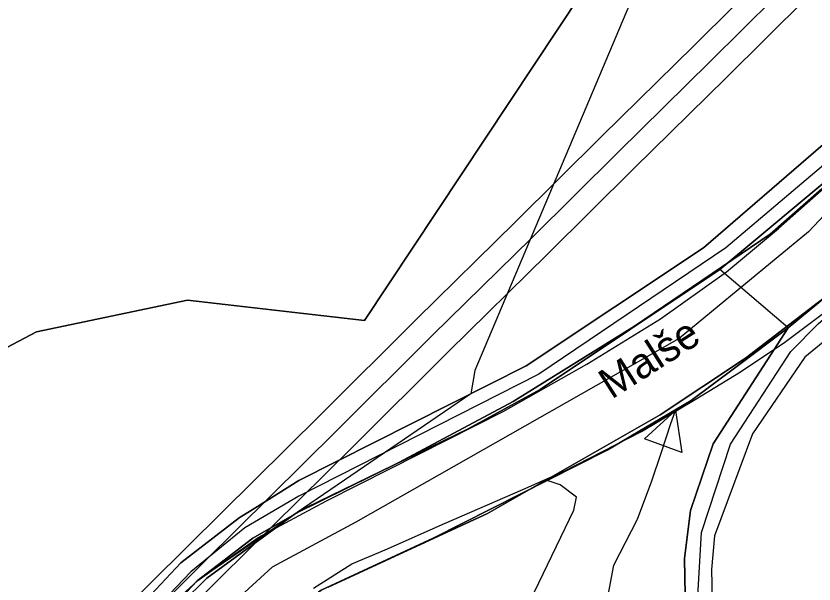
# Model space of a CAD drawing. Extents: x -758499 to -754160, y -1175205 to -1172032.
# Drawn here: x -756530.3 to -756267, y -1173788.4 to -1173601 of the extents above; entities that cross this region are included whole.
import ezdxf

# ---------------------------------------------------------------- set-up
doc = ezdxf.new("R2010")
doc.units = 0
for name, color, linetype in [('A012_RegLidArch_p', 7, 'Continuous'), ('A041_BPEJ_p', 7, 'Continuous'), ('A068_Vodovod_l', 7, 'Continuous'), ('D cyklocesty NÁVRH', 7, 'Continuous'), ('HRANICE změn v krajině', 7, 'Continuous'), ('LIMITY OP vodovodu', 7, 'Continuous'), ('NÁVRH NZt zeměděl-trvalý travní porost', 7, 'Continuous'), ('PLOCHY NS smíšené nezastavěného území', 7, 'Continuous'), ('PLOCHY NZo zemědělské-orná půda', 7, 'Continuous'), ('PLOCHY PV prostranství veřejné', 7, 'Continuous'), ('PLOCHY VV vodní a vodohospodářské', 7, 'Continuous'), ('protipovodňová opatření- obnova ramene NÁVRH', 7, 'Continuous'), ('protipovodňová opatření- příkop NÁVRH', 7, 'Continuous'), ('VPO RO retenční opatření - plochy', 7, 'Continuous'), ('vrstevnice', 7, 'Continuous'), ('VV názvy vod_toků', 7, 'Continuous'), ('ÚSES LBC jako součást RBK', 7, 'Continuous'), ('ÚSES NBK funkční', 7, 'Continuous')]:
    doc.layers.add(name, color=color, linetype=linetype)

msp = doc.modelspace()

# ---------------------------------------------------------------- linework, layer by layer
at = {"layer": 'A012_RegLidArch_p'}
for p, q in [((-756311.5, -1173707.44), (-756418.15, -1173768)), ((-756418.15, -1173768), (-756445.79, -1173782.89)), ((-756445.79, -1173782.89), (-756478.43, -1173812.55))]:
    msp.add_line(p, q, dxfattribs=at)
msp.add_lwpolyline([(-756226.83, -1173627.57), (-756268.88, -1173672.22), (-756311.5, -1173707.44)], dxfattribs=at)
at = {"layer": 'A041_BPEJ_p'}
for p, q in [((-756264.42, -1173658.07), (-756281.49, -1173672.97)), ((-756281.49, -1173672.97), (-756264.42, -1173658.07)), ((-756281.49, -1173672.97), (-756326.2, -1173703.32)), ((-756326.2, -1173703.32), (-756281.49, -1173672.97)), ((-756256.57, -1173688.42), (-756289.62, -1173713.89)), ((-756289.62, -1173713.89), (-756256.57, -1173688.42)), ((-756326.2, -1173703.32), (-756366.3, -1173728.24)), ((-756366.3, -1173728.24), (-756326.2, -1173703.32)), ((-756289.62, -1173713.89), (-756317.8, -1173732.58)), ((-756317.8, -1173732.58), (-756289.62, -1173713.89)), ((-756366.3, -1173728.24), (-756403.96, -1173748.29)), ((-756403.96, -1173748.29), (-756366.3, -1173728.24)), ((-756317.8, -1173732.58), (-756374.7, -1173765.09)), ((-756374.7, -1173765.09), (-756317.8, -1173732.58)), ((-756403.96, -1173748.29), (-756438.1, -1173765.09)), ((-756438.1, -1173765.09), (-756403.96, -1173748.29)), ((-756438.1, -1173765.09), (-756467.36, -1173786.5)), ((-756467.36, -1173786.5), (-756438.1, -1173765.09)), ((-756374.7, -1173765.09), (-756427.26, -1173789.48)), ((-756427.26, -1173789.48), (-756374.7, -1173765.09)), ((-756467.36, -1173786.5), (-756486.6, -1173805.46)), ((-756486.6, -1173805.46), (-756467.36, -1173786.5))]:
    msp.add_line(p, q, dxfattribs=at)
at = {"layer": 'A068_Vodovod_l'}
for p, q in [((-756274.79, -1173589.71), (-756301.24, -1173616.05)), ((-756301.24, -1173616.05), (-756331.74, -1173645.99)), ((-756331.74, -1173645.99), (-756360.19, -1173674.28)), ((-756360.19, -1173674.28), (-756392.86, -1173706.31)), ((-756392.86, -1173706.31), (-756424.58, -1173737.9)), ((-756424.58, -1173737.9), (-756468.2, -1173781.09)), ((-756468.2, -1173781.09), (-756493.62, -1173806.28))]:
    msp.add_line(p, q, dxfattribs=at)
at = {"layer": 'D cyklocesty NÁVRH'}
for points in [[(-756249.6, -1173995.8), (-756304.39, -1173806.64), (-756305.26, -1173790.41), (-756304.1, -1173771.42), (-756294.53, -1173742.29), (-756274.67, -1173711.7), (-756265.69, -1173702.57), (-756213.5, -1173657.2), (-756173.79, -1173608.93), (-756149, -1173575.45), (-756123.93, -1173539.07), (-756113.78, -1173523.85), (-756096.39, -1173481.53), (-756089.28, -1173456.16), (-756083.34, -1173400.06), (-756087.11, -1173376.87), (-756109.72, -1173340.64), (-756134.36, -1173306.72), (-756197.27, -1173242.94), (-756214.08, -1173227), (-756241.33, -1173219.46)], [(-756209.01, -1173591.54), (-756236.26, -1173624.44), (-756263.95, -1173650.25), (-756296.12, -1173677.5), (-756357.8, -1173719.17), (-756436.94, -1173759.46), (-756454.77, -1173769.9), (-756472.6, -1173784.4), (-756491.3, -1173803.96), (-756508.33, -1173830.05), (-756526.01, -1173874.7), (-756528.77, -1173902.46), (-756530.07, -1173928.4), (-756522.17, -1173968.91)]]:
    msp.add_lwpolyline(points, dxfattribs=at)
at = {"layer": 'HRANICE změn v krajině'}
msp.add_lwpolyline([(-756077.06, -1173478.96), (-756089.31, -1173477.45), (-756108.45, -1173524.92), (-756114.41, -1173533.36), (-756130.83, -1173556.6), (-756150.28, -1173583.99), (-756171.25, -1173613.25), (-756208.27, -1173657.74), (-756230.07, -1173678.85), (-756243.43, -1173691.79), (-756270.02, -1173713.57), (-756287.28, -1173738.82), (-756299.86, -1173772.51), (-756300.9, -1173783.62), (-756300.38, -1173803.34), (-756295.66, -1173826.96), (-756287.36, -1173853.3), (-756275.83, -1173888.32), (-756270.44, -1173905.55), (-756262.48, -1173934.3)], close=True, dxfattribs=at)
for points in [[(-756415.28, -1173701.51), (-756295.76, -1173521.24)], [(-756186.45, -1173556.18), (-756237.88, -1173619.03), (-756264.01, -1173643.38), (-756303.51, -1173677.48)], [(-756303.51, -1173677.48), (-756362.02, -1173716.47), (-756436.94, -1173754.28), (-756451.46, -1173763.38), (-756456.62, -1173766.62), (-756475.91, -1173781.39), (-756495.76, -1173802.52), (-756507.85, -1173821.74), (-756512.75, -1173829.54), (-756523.38, -1173856.36), (-756530.34, -1173874.29), (-756531.32, -1173885.93), (-756534.94, -1173929.05), (-756541.02, -1173930.07), (-756547.12, -1173927.28), (-756596.52, -1173944.59)], [(-756596.52, -1173944.59), (-756607.44, -1173822.16), (-756593.3, -1173769.15), (-756574.85, -1173732.26), (-756523.51, -1173705.2), (-756473.7, -1173694.75), (-756415.28, -1173701.51)]]:
    msp.add_lwpolyline(points, dxfattribs=at)
at = {"layer": 'LIMITY OP vodovodu'}
for points in [[(-756536.94, -1173869.79), (-756526.48, -1173839.24), (-756522.38, -1173827.72), (-756521.03, -1173824.2), (-756519.78, -1173822.21), (-756518.08, -1173819.89), (-756498.89, -1173800.95), (-756473.48, -1173775.76), (-756429.86, -1173732.58), (-756398.13, -1173700.98), (-756365.46, -1173668.94), (-756337.01, -1173640.65), (-756306.51, -1173610.72), (-756280.08, -1173584.39), (-756256.85, -1173561.33), (-756226.28, -1173531.06), (-756199.62, -1173504.85), (-756175.25, -1173480.76), (-756158.6, -1173464.03), (-756148.12, -1173453.75), (-756145.61, -1173451.26), (-756141.46, -1173450.53), (-756136.95, -1173450.45)], [(-756269.5, -1173595.03), (-756295.97, -1173621.38), (-756326.47, -1173651.33), (-756354.92, -1173679.62), (-756387.59, -1173711.64), (-756419.3, -1173743.22), (-756462.92, -1173786.42), (-756488.35, -1173811.61), (-756506.68, -1173829.71), (-756507.36, -1173830.65), (-756507.55, -1173830.94), (-756508.3, -1173832.92), (-756512.32, -1173844.18), (-756522.78, -1173874.75), (-756525.67, -1173882.78), (-756525.7, -1173882.86), (-756525.71, -1173883.21), (-756528.44, -1173910.26), (-756529.94, -1173927.16), (-756531.91, -1173952.22)]]:
    msp.add_lwpolyline(points, dxfattribs=at)
at = {"layer": 'NÁVRH NZt zeměděl-trvalý travní porost'}
msp.add_lwpolyline([(-756077.06, -1173478.96), (-756089.31, -1173477.45), (-756108.45, -1173524.92), (-756114.41, -1173533.36), (-756130.83, -1173556.6), (-756150.28, -1173583.99), (-756171.25, -1173613.25), (-756208.27, -1173657.74), (-756230.07, -1173678.85), (-756243.43, -1173691.79), (-756270.02, -1173713.57), (-756287.28, -1173738.82), (-756299.86, -1173772.51), (-756300.9, -1173783.62), (-756300.38, -1173803.34), (-756295.66, -1173826.96), (-756287.36, -1173853.3), (-756275.83, -1173888.32), (-756270.44, -1173905.55), (-756262.48, -1173934.3)], close=True, dxfattribs=at)
for points in [[(-756415.28, -1173701.51), (-756295.76, -1173521.24)], [(-756186.45, -1173556.18), (-756237.88, -1173619.03), (-756264.01, -1173643.38), (-756303.51, -1173677.48)], [(-756303.51, -1173677.48), (-756362.02, -1173716.47), (-756436.94, -1173754.28), (-756451.46, -1173763.38), (-756456.62, -1173766.62), (-756475.91, -1173781.39), (-756495.76, -1173802.52), (-756507.85, -1173821.74), (-756512.75, -1173829.54), (-756523.38, -1173856.36), (-756530.34, -1173874.29), (-756531.32, -1173885.93), (-756534.94, -1173929.05), (-756541.02, -1173930.07), (-756547.12, -1173927.28), (-756596.52, -1173944.59)], [(-756596.52, -1173944.59), (-756607.44, -1173822.16), (-756593.3, -1173769.15), (-756574.85, -1173732.26), (-756523.51, -1173705.2), (-756473.7, -1173694.75), (-756415.28, -1173701.51)]]:
    msp.add_lwpolyline(points, dxfattribs=at)
at = {"layer": 'PLOCHY NS smíšené nezastavěného území'}
msp.add_lwpolyline([(-756484.75, -1173972.36), (-756495.29, -1173934.68), (-756496.96, -1173900.08), (-756483.37, -1173856.05), (-756466.6, -1173824.42), (-756449.31, -1173805.42), (-756429.61, -1173790.41), (-756392.7, -1173773.24), (-756335.22, -1173744.27), (-756307.55, -1173727.87), (-756293.27, -1173717.15), (-756275.6, -1173703.89), (-756300.32, -1173742.2), (-756307.73, -1173764.17), (-756309.78, -1173780.01), (-756309.26, -1173804.29), (-756303.95, -1173828.7), (-756259.77, -1173979.69)], dxfattribs=at)
at = {"layer": 'PLOCHY NZo zemědělské-orná půda'}
for points in [[(-756439.98, -1173212.39), (-756430.37, -1173222.44), (-756432.3, -1173329.06), (-756311.31, -1173336.9), (-756283.48, -1173338.71), (-756272, -1173377.37), (-756295.76, -1173521.24), (-756415.28, -1173701.51), (-756445.99, -1173697.96)], [(-756445.99, -1173697.96), (-756473.7, -1173694.75), (-756523.51, -1173705.2), (-756574.85, -1173732.26), (-756593.3, -1173769.15), (-756607.44, -1173822.16), (-756596.52, -1173944.59), (-756703.96, -1173982.94), (-756708.46, -1173971.55), (-756712.13, -1173943.87), (-756713.18, -1173935.96), (-756716.91, -1173918.38), (-756721.55, -1173896.44), (-756725.62, -1173877.18), (-756729.51, -1173858.87), (-756737.79, -1173825.53), (-756757.02, -1173756.86), (-756783.07, -1173664.42), (-756793.14, -1173627.52), (-756817.26, -1173554.03), (-756836.57, -1173503.46), (-756838.66, -1173497.84)]]:
    msp.add_lwpolyline(points, dxfattribs=at)
at = {"layer": 'PLOCHY PV prostranství veřejné'}
for points in [[(-756530.34, -1173874.29), (-756523.38, -1173856.36), (-756512.75, -1173829.54), (-756507.85, -1173821.74), (-756495.76, -1173802.52), (-756475.91, -1173781.39), (-756456.62, -1173766.62), (-756451.46, -1173763.38), (-756436.94, -1173754.28), (-756362.02, -1173716.47), (-756303.51, -1173677.48), (-756264.01, -1173643.38), (-756237.88, -1173619.03), (-756186.45, -1173556.18)], [(-756179.25, -1173561.6), (-756230.21, -1173624.17), (-756257.06, -1173650.39), (-756298.09, -1173684.69), (-756357.37, -1173724.18), (-756381.08, -1173737.25), (-756434.71, -1173763.24), (-756452.17, -1173773.29), (-756470.53, -1173787.35), (-756489.4, -1173807.43), (-756506.16, -1173834.09), (-756522.48, -1173876.15), (-756526.12, -1173914.67), (-756525.19, -1173936.17), (-756518.24, -1173968.69)], [(-756259.77, -1173979.69), (-756303.95, -1173828.7), (-756309.26, -1173804.29), (-756309.78, -1173780.01), (-756307.73, -1173764.17), (-756300.32, -1173742.2), (-756275.6, -1173703.89), (-756252.27, -1173684.6), (-756214.93, -1173651.6), (-756186.03, -1173617.26), (-756154.47, -1173576.88)], [(-756150.28, -1173583.99), (-756171.25, -1173613.25), (-756208.27, -1173657.74), (-756230.07, -1173678.85), (-756243.43, -1173691.79), (-756270.02, -1173713.57), (-756287.28, -1173738.82), (-756299.86, -1173772.51), (-756300.9, -1173783.62), (-756300.38, -1173803.34), (-756295.66, -1173826.96), (-756287.36, -1173853.3), (-756275.83, -1173888.32), (-756270.44, -1173905.55), (-756262.48, -1173934.3), (-756255.27, -1173963.79)]]:
    msp.add_lwpolyline(points, dxfattribs=at)
at = {"layer": 'PLOCHY VV vodní a vodohospodářské'}
for points in [[(-756518.24, -1173968.69), (-756525.19, -1173936.17), (-756526.12, -1173914.67), (-756522.48, -1173876.15), (-756506.16, -1173834.09), (-756489.4, -1173807.43), (-756470.53, -1173787.35), (-756452.17, -1173773.29), (-756434.71, -1173763.24), (-756381.08, -1173737.25), (-756357.37, -1173724.18), (-756298.09, -1173684.69), (-756257.06, -1173650.39), (-756230.21, -1173624.17), (-756179.25, -1173561.6)], [(-756154.47, -1173576.88), (-756186.03, -1173617.26), (-756214.93, -1173651.6), (-756252.27, -1173684.6), (-756275.6, -1173703.89), (-756293.27, -1173717.15), (-756307.55, -1173727.87), (-756335.22, -1173744.27), (-756392.7, -1173773.24), (-756429.61, -1173790.41), (-756449.31, -1173805.42), (-756466.6, -1173824.42), (-756483.37, -1173856.05), (-756496.96, -1173900.08), (-756495.29, -1173934.68), (-756484.75, -1173972.36)]]:
    msp.add_lwpolyline(points, dxfattribs=at)
at = {"layer": 'protipovodňová opatření- obnova ramene NÁVRH'}
msp.add_lwpolyline([(-756359.25, -1173790.96), (-756346.29, -1173764.09), (-756345.34, -1173759.71), (-756350.76, -1173755.66), (-756355.04, -1173754.26), (-756335.22, -1173744.27), (-756307.55, -1173727.87), (-756275.6, -1173703.89), (-756300.32, -1173742.2), (-756307.73, -1173764.17), (-756309.78, -1173780.01), (-756309.26, -1173804.29)], dxfattribs=at)
at = {"layer": 'protipovodňová opatření- příkop NÁVRH'}
msp.add_lwpolyline([(-756292.39, -1173951.27), (-756293.13, -1173946.9), (-756294.23, -1173941.16), (-756297.11, -1173933.62), (-756300.58, -1173926.09), (-756308.22, -1173907.54), (-756310.54, -1173902.06), (-756311.49, -1173898.01), (-756313.7, -1173889.63), (-756319.6, -1173854.86), (-756322.55, -1173839.9), (-756327.93, -1173823.67), (-756333.19, -1173811.4), (-756334.62, -1173801.23), (-756335.51, -1173795.01), (-756333.09, -1173782.21), (-756325.24, -1173767.04), (-756320.55, -1173754.39), (-756317.44, -1173745.23), (-756314.28, -1173735.43), (-756312.73, -1173731.11)], dxfattribs=at)
msp.add_lwpolyline([(-756322.96, -1173740.55), (-756312.73, -1173731.11), (-756310.58, -1173745.07)], close=True, dxfattribs=at)
at = {"layer": 'VPO RO retenční opatření - plochy'}
msp.add_lwpolyline([(-756359.25, -1173790.96), (-756346.29, -1173764.09), (-756345.34, -1173759.71), (-756350.76, -1173755.66), (-756355.04, -1173754.26), (-756335.22, -1173744.27), (-756307.55, -1173727.87), (-756275.6, -1173703.89), (-756300.32, -1173742.2), (-756307.73, -1173764.17), (-756309.78, -1173780.01), (-756309.26, -1173804.29)], dxfattribs=at)
at = {"layer": 'vrstevnice'}
for p, q in [((-756278.73, -1173671.07), (-756255.12, -1173650.16)), ((-756295.88, -1173685.4), (-756278.73, -1173671.07)), ((-756317.62, -1173700.87), (-756295.88, -1173685.4)), ((-756276.67, -1173708.56), (-756260.78, -1173696.64)), ((-756341.92, -1173715.92), (-756317.62, -1173700.87)), ((-756291.24, -1173718.42), (-756276.67, -1173708.56)), ((-756369.55, -1173731.45), (-756341.92, -1173715.92)), ((-756306.24, -1173727.58), (-756291.24, -1173718.42)), ((-756323.98, -1173738.05), (-756306.24, -1173727.58)), ((-756407, -1173750.41), (-756369.55, -1173731.45)), ((-756349.42, -1173751.17), (-756323.98, -1173738.05)), ((-756427.86, -1173760.91), (-756407, -1173750.41)), ((-756363.11, -1173757.21), (-756349.42, -1173751.17)), ((-756388.94, -1173768.49), (-756363.11, -1173757.21)), ((-756450.37, -1173773.09), (-756427.86, -1173760.91)), ((-756408.54, -1173777.14), (-756388.94, -1173768.49)), ((-756470.26, -1173787.2), (-756450.37, -1173773.09)), ((-756419.5, -1173781.79), (-756408.54, -1173777.14)), ((-756432.12, -1173789.82), (-756419.5, -1173781.79)), ((-756484.49, -1173800.21), (-756470.26, -1173787.2))]:
    msp.add_line(p, q, dxfattribs=at)
at = {"layer": 'ÚSES LBC jako součást RBK'}
for p, q in [((-756298.09, -1173684.69), (-756357.37, -1173724.18)), ((-756275.6, -1173703.89), (-756298.09, -1173684.69)), ((-756300.32, -1173742.2), (-756275.6, -1173703.89)), ((-756275.6, -1173703.89), (-756275.6, -1173703.89)), ((-756357.37, -1173724.18), (-756381.08, -1173737.25)), ((-756381.08, -1173737.25), (-756434.71, -1173763.24)), ((-756307.73, -1173764.17), (-756300.32, -1173742.2)), ((-756434.71, -1173763.24), (-756452.17, -1173773.29)), ((-756309.78, -1173780.01), (-756307.73, -1173764.17)), ((-756452.17, -1173773.29), (-756470.53, -1173787.35)), ((-756309.26, -1173804.29), (-756309.78, -1173780.01)), ((-756470.53, -1173787.35), (-756489.4, -1173807.43))]:
    msp.add_line(p, q, dxfattribs=at)
at = {"layer": 'ÚSES NBK funkční'}
msp.add_lwpolyline([(-756461.07, -1173173.02), (-756431.99, -1173205.34), (-756410.68, -1173222.17), (-756389.79, -1173234.13), (-756364.73, -1173245.11), (-756346.27, -1173260.76), (-756329.16, -1173266.98), (-756297.08, -1173292.89), (-756272, -1173377.37), (-756295.83, -1173521.09), (-756378.92, -1173717.91), (-756380.25, -1173725.67), (-756470.53, -1173787.35)], dxfattribs=at)

# ---------------------------------------------------------------- texts
at = {"layer": 'VV názvy vod_toků'}
msp.add_text('Malše', height=10.018, rotation=32.5418, dxfattribs=at).set_placement((-756333.83, -1173727.62))

doc.saveas('drawing.dxf')
